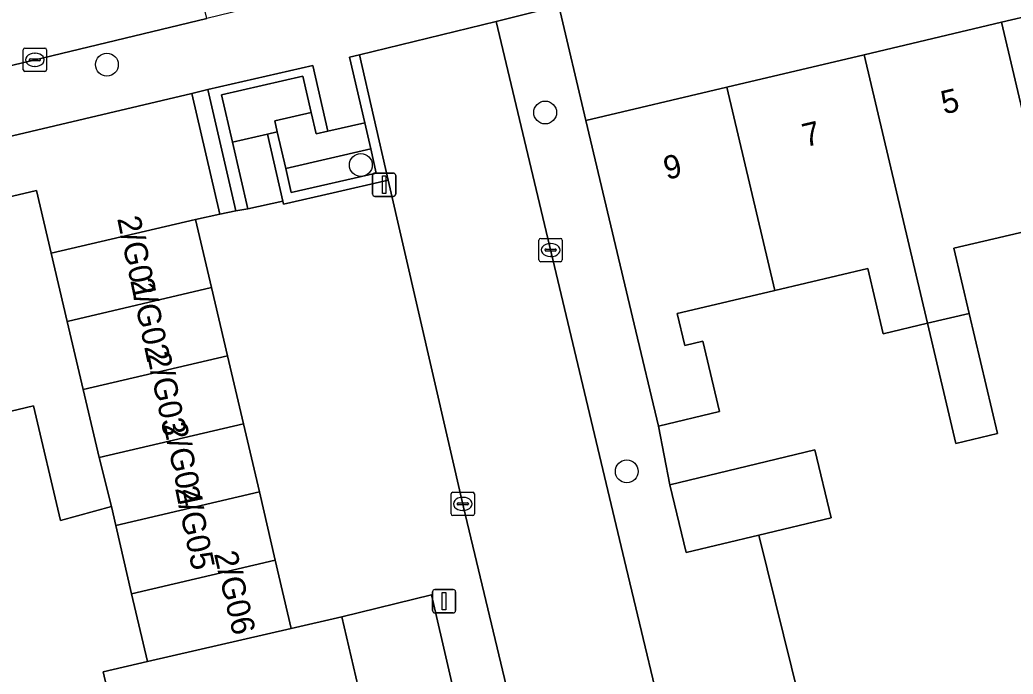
# Model space of a CAD drawing. Extents: x 158031 to 159244, y 380104 to 381214.
# Drawn here: x 158945.61 to 158988.18, y 380704.62 to 380732.64 of the extents above; entities that cross this region are included whole.
import ezdxf

# ---------------------------------------------------------------- set-up
doc = ezdxf.new("R2010")
doc.units = 0
for name, color, linetype in [('IMGEO_Boom', 7, 'Continuous'), ('IMGEO_Erf', 7, 'Continuous'), ('IMGEO_Groenvoorziening', 7, 'Continuous'), ('IMGEO_Hek', 7, 'Continuous'), ('IMGEO_Kolk', 7, 'Continuous'), ('IMGEO_Lichtmast', 7, 'Continuous'), ('IMGEO_Muur', 7, 'Continuous'), ('IMGEO_Pand', 7, 'Continuous'), ('IMGEO_Pand_nummerreeks', 7, 'Continuous'), ('IMGEO_Parkeervlak_open', 7, 'Continuous'), ('IMGEO_Rijbaan_lokaal_open', 7, 'Continuous'), ('IMGEO_Voetpad_open', 7, 'Continuous')]:
    doc.layers.add(name, color=color, linetype=linetype)

msp = doc.modelspace()

# ---------------------------------------------------------------- linework, layer by layer
at = {"layer": 'IMGEO_Boom'}
for centre in [(158949.341, 380730.727), (158968.125, 380728.676), (158960.224, 380726.428), (158971.622, 380713.302)]:
    msp.add_circle(centre, 0.489, dxfattribs=at)
at = {"layer": 'IMGEO_Erf'}
for points in [[(158989.236, 380738.137), (158968.709, 380733.245), (158969.874, 380728.34), (158975.908, 380729.763), (158981.793, 380731.152), (158987.679, 380732.54), (158993.564, 380733.929)], [(158989.736, 380723.826), (158985.644, 380722.861), (158986.303, 380720.069), (158987.517, 380714.924), (158985.725, 380714.501), (158984.51, 380719.646), (158982.618, 380719.199), (158981.96, 380721.991), (158977.966, 380721.049), (158973.965, 380720.105), (158973.78, 380720.061), (158974.106, 380718.694), (158974.884, 380718.88), (158975.604, 380715.865), (158972.978, 380715.238), (158973.473, 380712.725), (158979.685, 380714.222), (158980.385, 380711.319), (158977.29, 380710.573), (158979.735, 380700.644)], [(158954.656, 380674.866), (158953.306, 380680.7), (158956.156, 380681.36), (158956.132, 380681.462), (158955.202, 380685.484), (158953.603, 380685.114), (158953.177, 380686.955), (158952.78, 380688.672), (158954.366, 380689.039), (158953.407, 380693.184), (158952.494, 380697.129), (158951.022, 380696.788), (158950.578, 380698.705), (158950.182, 380700.418), (158949.187, 380704.722), (158951.075, 380705.16), (158950.401, 380708.062), (158949.723, 380710.982), (158949.533, 380711.801), (158947.356, 380711.195), (158946.198, 380716.107), (158942.239, 380715.174)], [(158971.473, 380672.49), (158963.254, 380708.017), (158959.416, 380707.078), (158960.806, 380701.071), (158962.162, 380695.209), (158963.518, 380689.347), (158964.874, 380683.485), (158966.23, 380677.623)]]:
    msp.add_lwpolyline(points, dxfattribs=at)
msp.add_lwpolyline([(158916.495, 380718.305), (158922.579, 380719.739), (158928.447, 380721.122), (158934.316, 380722.506), (158940.185, 380723.889), (158946.32, 380725.335), (158946.951, 380722.656), (158953.142, 380724.094), (158954.176, 380724.314), (158952.986, 380729.494), (158915.915, 380720.757)], close=True, dxfattribs=at)
at = {"layer": 'IMGEO_Groenvoorziening'}
for points in [[(158958.095, 380728.674), (158957.735, 380730.238), (158954.254, 380729.438), (158954.721, 380727.407), (158956.219, 380727.745), (158956.643, 380727.842), (158956.534, 380728.315)], [(158960.65, 380727.115), (158960.392, 380728.237), (158958.816, 380727.876), (158958.305, 380727.759), (158958.095, 380728.674), (158956.534, 380728.315), (158956.643, 380727.842), (158957.003, 380726.277)], [(158956.879, 380724.874), (158956.219, 380727.745), (158954.721, 380727.407), (158955.379, 380724.546)], [(158957.003, 380726.277), (158957.24, 380725.245), (158960.887, 380726.083), (158960.65, 380727.115)]]:
    msp.add_lwpolyline(points, close=True, dxfattribs=at)
at = {"layer": 'IMGEO_Hek'}
msp.add_lwpolyline([(158952.986, 380729.494), (158954.176, 380724.314)], dxfattribs=at)
at = {"layer": 'IMGEO_Kolk'}
for p, q in [((158945.753, 380730.507), (158945.753, 380731.359)), ((158945.828, 380731.433), (158946.68, 380731.433)), ((158946.754, 380731.359), (158946.754, 380730.507)), ((158946.012, 380730.927), (158946.012, 380730.939)), ((158946.055, 380730.976), (158946.453, 380730.976)), ((158946.241, 380731.213), (158946.266, 380731.213)), ((158946.496, 380730.939), (158946.496, 380730.927)), ((158946.45, 380730.89), (158946.052, 380730.89)), ((158946.264, 380730.653), (158946.239, 380730.653)), ((158946.68, 380730.433), (158945.828, 380730.433)), ((158967.934, 380723.285), (158968.786, 380723.285)), ((158967.859, 380722.359), (158967.859, 380723.211)), ((158968.161, 380722.828), (158968.559, 380722.828)), ((158968.347, 380723.065), (158968.372, 380723.065)), ((158968.86, 380723.211), (158968.86, 380722.359)), ((158968.118, 380722.779), (158968.118, 380722.791)), ((158968.556, 380722.742), (158968.158, 380722.742)), ((158968.37, 380722.505), (158968.345, 380722.505)), ((158968.602, 380722.791), (158968.602, 380722.779)), ((158968.786, 380722.285), (158967.934, 380722.285)), ((158964.094, 380711.485), (158964.094, 380712.337)), ((158964.169, 380712.411), (158965.021, 380712.411)), ((158964.582, 380712.191), (158964.607, 380712.191)), ((158965.095, 380712.337), (158965.095, 380711.485)), ((158964.353, 380711.905), (158964.353, 380711.917)), ((158964.791, 380711.868), (158964.393, 380711.868)), ((158964.396, 380711.954), (158964.794, 380711.954)), ((158964.837, 380711.917), (158964.837, 380711.905)), ((158965.021, 380711.411), (158964.169, 380711.411)), ((158964.605, 380711.631), (158964.58, 380711.631))]:
    msp.add_line(p, q, dxfattribs=at)
for points in [[(158945.753, 380730.507), (158945.753, 380731.359)], [(158945.828, 380731.433), (158946.68, 380731.433)], [(158946.754, 380731.359), (158946.754, 380730.507)], [(158946.68, 380730.433), (158945.828, 380730.433)], [(158967.934, 380723.285), (158968.786, 380723.285)], [(158967.859, 380722.359), (158967.859, 380723.211)], [(158968.86, 380723.211), (158968.86, 380722.359)], [(158968.786, 380722.285), (158967.934, 380722.285)], [(158964.094, 380711.485), (158964.094, 380712.337)], [(158964.169, 380712.411), (158965.021, 380712.411)], [(158965.095, 380712.337), (158965.095, 380711.485)], [(158965.021, 380711.411), (158964.169, 380711.411)]]:
    msp.add_lwpolyline(points, dxfattribs=at)
for centre, radius, start, end in [((158945.83, 380731.357), 0.0765, 91.552, 178.448), ((158945.83, 380731.357), 0.0765, 91.552, 178.448), ((158946.678, 380731.357), 0.0765, 1.552, 88.448), ((158946.678, 380731.357), 0.0765, 1.552, 88.448), ((158946.052, 380730.936), 0.0403, 85.8775, 175.7526), ((158946.049, 380730.926), 0.0366, 178.938, 274.7102), ((158946.453, 380730.933), 0.043, 264.8664, 352.4533), ((158946.457, 380730.938), 0.0386, 1.7309, 96.639), ((158945.83, 380730.509), 0.0765, 181.552, 268.448), ((158945.83, 380730.509), 0.0765, 181.552, 268.448), ((158946.678, 380730.509), 0.0765, 271.552, 358.448), ((158946.678, 380730.509), 0.0765, 271.552, 358.448), ((158967.936, 380723.209), 0.0765, 91.552, 178.448), ((158967.936, 380723.209), 0.0765, 91.552, 178.448), ((158968.784, 380723.209), 0.0765, 1.552, 88.448), ((158968.784, 380723.209), 0.0765, 1.552, 88.448), ((158968.158, 380722.788), 0.0403, 85.8775, 175.7526), ((158968.563, 380722.79), 0.0386, 1.7309, 96.639), ((158968.155, 380722.778), 0.0366, 178.938, 274.7102), ((158968.559, 380722.785), 0.043, 264.8664, 352.4533), ((158967.936, 380722.361), 0.0765, 181.552, 268.448), ((158967.936, 380722.361), 0.0765, 181.552, 268.448), ((158968.784, 380722.361), 0.0765, 271.552, 358.448), ((158968.784, 380722.361), 0.0765, 271.552, 358.448), ((158964.171, 380712.335), 0.0765, 91.552, 178.448), ((158964.171, 380712.335), 0.0765, 91.552, 178.448), ((158965.019, 380712.335), 0.0765, 1.552, 88.448), ((158965.019, 380712.335), 0.0765, 1.552, 88.448), ((158964.393, 380711.914), 0.0403, 85.8775, 175.7526), ((158964.39, 380711.904), 0.0366, 178.938, 274.7102), ((158964.794, 380711.911), 0.043, 264.8664, 352.4533), ((158964.798, 380711.916), 0.0386, 1.7309, 96.639), ((158964.171, 380711.487), 0.0765, 181.552, 268.448), ((158964.171, 380711.487), 0.0765, 181.552, 268.448), ((158965.019, 380711.487), 0.0765, 271.552, 358.448), ((158965.019, 380711.487), 0.0765, 271.552, 358.448)]:
    msp.add_arc(centre, radius, start, end, dxfattribs=at)
for centre, major_axis, ratio, start_param, end_param in [((158946.24, 380730.933), (-0.387, 0.002), 0.722429, 4.712389, 7.853982), ((158946.265, 380730.933), (-0.39, 0.002), 0.717154, 1.570796, 4.712389), ((158968.346, 380722.785), (-0.387, 0.002), 0.722429, 4.712389, 7.853982), ((158968.371, 380722.785), (-0.39, 0.002), 0.717154, 1.570796, 4.712389), ((158964.581, 380711.911), (-0.387, 0.002), 0.722429, 4.712389, 7.853982), ((158964.606, 380711.911), (-0.39, 0.002), 0.717154, 1.570796, 4.712389)]:
    msp.add_ellipse(centre, major_axis=major_axis, ratio=ratio, start_param=start_param, end_param=end_param, dxfattribs=at)
at = {"layer": 'IMGEO_Lichtmast'}
for p, q in [((158960.728, 380725.184), (158960.728, 380725.984)), ((158960.728, 380725.984), (158960.728, 380725.184)), ((158960.828, 380726.084), (158961.618, 380726.084)), ((158961.618, 380726.084), (158960.828, 380726.084)), ((158961.718, 380725.984), (158961.718, 380725.184)), ((158961.718, 380725.184), (158961.718, 380725.984)), ((158961.618, 380725.084), (158960.828, 380725.084)), ((158960.828, 380725.084), (158961.618, 380725.084)), ((158963.297, 380707.34), (158963.297, 380708.14)), ((158963.297, 380708.14), (158963.297, 380707.34)), ((158963.397, 380708.24), (158964.187, 380708.24)), ((158964.187, 380708.24), (158963.397, 380708.24)), ((158964.287, 380708.14), (158964.287, 380707.34)), ((158964.287, 380707.34), (158964.287, 380708.14)), ((158964.187, 380707.24), (158963.397, 380707.24)), ((158963.397, 380707.24), (158964.187, 380707.24))]:
    msp.add_line(p, q, dxfattribs=at)
for points in [[(158961.148, 380725.959), (158961.298, 380725.959), (158961.298, 380725.209), (158961.148, 380725.209), (158961.148, 380725.959)], [(158963.717, 380708.115), (158963.867, 380708.115), (158963.867, 380707.365), (158963.717, 380707.365), (158963.717, 380708.115)]]:
    msp.add_lwpolyline(points, dxfattribs=at)
for centre, start, end in [((158960.828, 380725.984), 90, 180), ((158960.828, 380725.984), 90, 180), ((158961.618, 380725.984), 0, 90), ((158961.618, 380725.984), 360, 90), ((158960.828, 380725.184), 180, 270), ((158960.828, 380725.184), 180, 270), ((158961.618, 380725.184), 270, 0), ((158961.618, 380725.184), 270, 0), ((158963.397, 380708.14), 90, 180), ((158963.397, 380708.14), 90, 180), ((158964.187, 380708.14), 0, 90), ((158964.187, 380708.14), 360, 90), ((158963.397, 380707.34), 180, 270), ((158963.397, 380707.34), 180, 270), ((158964.187, 380707.34), 270, 0), ((158964.187, 380707.34), 270, 0)]:
    msp.add_arc(centre, 0.1, start, end, dxfattribs=at)
at = {"layer": 'IMGEO_Muur'}
for points in [[(158961.403, 380725.779), (158960.168, 380731.15), (158959.745, 380731.049), (158960.392, 380728.237), (158960.65, 380727.115), (158960.887, 380726.083), (158957.24, 380725.245), (158957.003, 380726.277), (158956.643, 380727.842), (158956.219, 380727.745), (158956.879, 380724.874), (158956.908, 380724.746), (158959.041, 380725.236)], [(158955.379, 380724.546), (158954.721, 380727.407), (158954.254, 380729.438), (158957.735, 380730.238), (158958.095, 380728.674), (158958.305, 380727.759), (158958.816, 380727.876), (158958.169, 380730.69), (158953.667, 380729.655), (158954.861, 380724.46)]]:
    msp.add_lwpolyline(points, close=True, dxfattribs=at)
msp.add_lwpolyline([(158973.473, 380712.725), (158972.978, 380715.238)], dxfattribs=at)
at = {"layer": 'IMGEO_Pand'}
for points in [[(158989.736, 380723.826), (158993.723, 380724.767), (158994.87, 380719.905), (158996.769, 380720.353), (158993.564, 380733.929), (158987.679, 380732.54)], [(158987.679, 380732.54), (158981.793, 380731.152), (158984.51, 380719.646), (158986.303, 380720.069), (158985.644, 380722.861), (158989.736, 380723.826)], [(158981.793, 380731.152), (158975.908, 380729.763), (158977.966, 380721.049), (158981.96, 380721.991), (158982.618, 380719.199), (158984.51, 380719.646)], [(158977.966, 380721.049), (158975.908, 380729.763), (158969.874, 380728.34), (158971.933, 380719.615), (158972.978, 380715.238), (158975.604, 380715.865), (158974.884, 380718.88), (158974.106, 380718.694), (158973.78, 380720.061), (158973.965, 380720.105)], [(158940.185, 380723.889), (158942.239, 380715.174), (158946.198, 380716.107), (158947.356, 380711.195), (158949.533, 380711.801), (158949.003, 380713.892), (158948.319, 380716.809), (158947.636, 380719.727), (158946.951, 380722.656), (158946.32, 380725.335)], [(158947.636, 380719.727), (158953.825, 380721.176), (158953.142, 380724.094), (158946.951, 380722.656)], [(158948.319, 380716.809), (158954.508, 380718.258), (158953.825, 380721.176), (158947.636, 380719.727)], [(158986.303, 380720.069), (158984.51, 380719.646), (158985.725, 380714.501), (158987.517, 380714.924)], [(158948.319, 380716.809), (158949.003, 380713.892), (158955.192, 380715.341), (158954.508, 380718.258)], [(158949.533, 380711.801), (158949.723, 380710.982), (158955.875, 380712.423), (158955.192, 380715.341), (158949.003, 380713.892)], [(158974.173, 380709.822), (158977.29, 380710.573), (158980.385, 380711.319), (158979.685, 380714.222), (158973.473, 380712.725)], [(158950.401, 380708.062), (158956.558, 380709.505), (158955.875, 380712.423), (158949.723, 380710.982)], [(158956.558, 380709.505), (158950.401, 380708.062), (158951.075, 380705.16), (158957.244, 380706.576)], [(158959.416, 380707.078), (158957.244, 380706.576), (158951.075, 380705.16), (158949.187, 380704.722), (158950.182, 380700.418), (158950.578, 380698.705), (158960.806, 380701.071)]]:
    msp.add_lwpolyline(points, close=True, dxfattribs=at)
at = {"layer": 'IMGEO_Parkeervlak_open'}
msp.add_lwpolyline([(158984.243, 380682.181), (158983.398, 380685.63), (158982.552, 380689.079), (158981.392, 380693.769), (158980.563, 380697.208), (158979.735, 380700.644), (158977.29, 380710.573), (158974.173, 380709.822), (158973.473, 380712.725), (158972.978, 380715.238), (158971.933, 380719.615), (158969.874, 380728.34), (158968.709, 380733.245), (158966.026, 380732.579), (158971.598, 380709.192), (158973.547, 380701.011), (158982.582, 380663.05), (158983.198, 380660.531), (158989.148, 380661.931), (158988.283, 380665.457), (158987.115, 380670.372), (158986.254, 380673.885), (158985.392, 380677.399)], close=True, dxfattribs=at)
msp.add_lwpolyline([(158975.044, 380666.574), (158968.647, 380694.592), (158966.776, 380702.764), (158964.624, 380711.769), (158961.403, 380725.779), (158959.041, 380725.236), (158956.908, 380724.746), (158956.879, 380724.874), (158955.379, 380724.546), (158954.861, 380724.46), (158954.176, 380724.314), (158953.142, 380724.094), (158953.825, 380721.176), (158954.508, 380718.258), (158955.192, 380715.341), (158955.875, 380712.423), (158956.558, 380709.505), (158957.244, 380706.576), (158959.416, 380707.078), (158963.254, 380708.017), (158971.473, 380672.49)], dxfattribs=at)
at = {"layer": 'IMGEO_Rijbaan_lokaal_open'}
msp.add_lwpolyline([(158892.585, 380725.37), (158894.17, 380718.632), (158905.297, 380721.232), (158908.911, 380722.077), (158946.206, 380730.922), (158953.626, 380732.709), (158952.007, 380739.486), (158931.767, 380734.678), (158924.707, 380733.004), (158906.223, 380728.622)], close=True, dxfattribs=at)
msp.add_lwpolyline([(158880.766, 380698.446), (158886.732, 380673.674), (158888.607, 380665.81), (158894.247, 380642.152), (158922.447, 380648.795), (158926.991, 380649.865), (158944.88, 380654.114), (158966.791, 380659.319), (158982.582, 380663.05), (158973.547, 380701.011), (158971.598, 380709.192), (158966.026, 380732.579), (158960.168, 380731.15), (158961.403, 380725.779), (158964.624, 380711.769), (158966.776, 380702.764), (158968.647, 380694.592), (158975.044, 380666.574), (158934.704, 380657.083), (158898.523, 380648.555), (158892.098, 380675.667), (158886.425, 380699.287), (158883.169, 380712.856), (158877.722, 380711.615)], dxfattribs=at)
at = {"layer": 'IMGEO_Voetpad_open'}
for points in [[(158988.741, 380741.088), (158984.316, 380740.071), (158966.282, 380735.757), (158965.507, 380735.57), (158958.936, 380733.988), (158956.319, 380733.358), (158953.626, 380732.709), (158946.206, 380730.922), (158908.911, 380722.077), (158905.297, 380721.232), (158894.17, 380718.632), (158891.502, 380718.008), (158887.08, 380716.975), (158883.218, 380716.059), (158876.928, 380714.568)], [(158877.722, 380711.615), (158883.169, 380712.856), (158885.832, 380713.512), (158898.361, 380716.537), (158905.644, 380718.296), (158909.679, 380719.27), (158912.627, 380719.981), (158915.915, 380720.757), (158952.986, 380729.494), (158953.667, 380729.655), (158958.169, 380730.69), (158958.816, 380727.876), (158960.392, 380728.237), (158959.745, 380731.049), (158960.168, 380731.15), (158966.026, 380732.579), (158968.709, 380733.245), (158989.236, 380738.137)]]:
    msp.add_lwpolyline(points, dxfattribs=at)
msp.add_lwpolyline([(158952.986, 380729.494), (158954.176, 380724.314), (158954.861, 380724.46), (158953.667, 380729.655)], close=True, dxfattribs=at)

# ---------------------------------------------------------------- texts
at = {"layer": 'IMGEO_Pand_nummerreeks'}
for s, rotation, p in [('5', 13.2754, (158985.221, 380728.59)), ('7', 13.2754, (158979.276, 380727.188)), ('9', 13.2736, (158973.331, 380725.786)), ('2/G01', 281.8887, (158949.777, 380724.137)), ('2/G02', 281.8887, (158950.337, 380721.48)), ('2/G03', 281.8887, (158951.051, 380718.326)), ('2/G04', 281.8887, (158951.76, 380715.306)), ('2/G05', 281.8887, (158952.258, 380712.576)), ('2/G06', 283.1816, (158953.927, 380709.776))]:
    msp.add_text(s, height=1, rotation=rotation, dxfattribs=at).set_placement(p)

doc.saveas('drawing.dxf')
